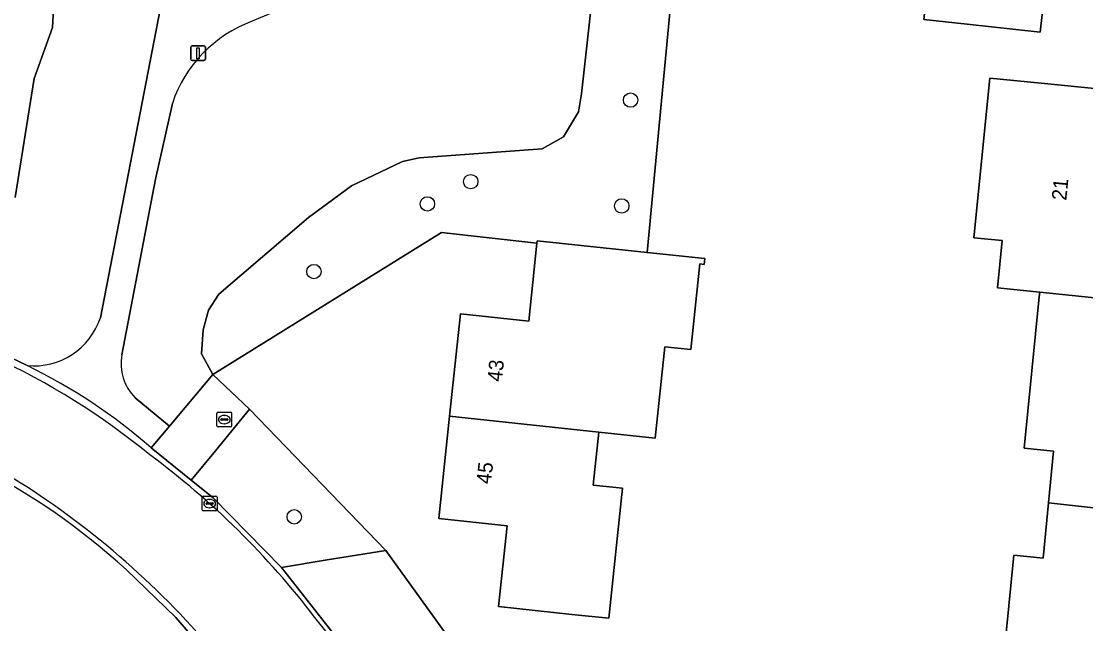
# Model space of a CAD drawing. Extents: x 162156 to 163172, y 378995 to 380779.
# Drawn here: x 162602.7 to 162675, y 380369.2 to 380410.2 of the extents above; entities that cross this region are included whole.
import ezdxf

# ---------------------------------------------------------------- set-up
doc = ezdxf.new("R2010")
doc.units = 0
for name, color, linetype in [('IMGEO_Boom', 7, 'Continuous'), ('IMGEO_Brandkraan', 7, 'Continuous'), ('IMGEO_Erf', 7, 'Continuous'), ('IMGEO_Groenvoorziening', 7, 'Continuous'), ('IMGEO_Kolk', 7, 'Continuous'), ('IMGEO_Lichtmast', 7, 'Continuous'), ('IMGEO_Naaldbos', 7, 'Continuous'), ('IMGEO_Pand', 7, 'Continuous'), ('IMGEO_Pand_nummerreeks', 7, 'Continuous'), ('IMGEO_Rijbaan_lokaal_gesloten', 7, 'Continuous'), ('IMGEO_Voetpad_halfverhard', 7, 'Continuous'), ('IMGEO_Voetpad_open', 7, 'Continuous')]:
    doc.layers.add(name, color=color, linetype=linetype)

msp = doc.modelspace()

# ---------------------------------------------------------------- linework, layer by layer
at = {"layer": 'IMGEO_Boom'}
for centre in [(162644.127, 380404.816), (162633.269, 380399.279), (162630.325, 380397.767), (162643.527, 380397.627), (162622.618, 380393.17), (162621.282, 380376.512)]:
    msp.add_circle(centre, 0.489, dxfattribs=at)
at = {"layer": 'IMGEO_Brandkraan'}
for p, q in [((162616.031, 380382.688), (162616.031, 380383.54)), ((162616.106, 380383.614), (162616.958, 380383.614)), ((162616.333, 380383.157), (162616.731, 380383.157)), ((162616.519, 380383.394), (162616.544, 380383.394)), ((162617.032, 380383.54), (162617.032, 380382.688)), ((162616.958, 380382.614), (162616.106, 380382.614)), ((162616.29, 380383.108), (162616.29, 380383.12)), ((162616.728, 380383.071), (162616.33, 380383.071)), ((162616.542, 380382.834), (162616.517, 380382.834)), ((162616.774, 380383.12), (162616.774, 380383.108))]:
    msp.add_line(p, q, dxfattribs=at)
for points in [[(162616.031, 380382.688), (162616.031, 380383.54)], [(162616.106, 380383.614), (162616.958, 380383.614)], [(162617.032, 380383.54), (162617.032, 380382.688)], [(162616.958, 380382.614), (162616.106, 380382.614)]]:
    msp.add_lwpolyline(points, dxfattribs=at)
for centre, radius, start, end in [((162616.108, 380383.538), 0.0765, 91.55205, 178.44795), ((162616.108, 380383.538), 0.0765, 91.55205, 178.44795), ((162616.33, 380383.117), 0.0403, 85.87752, 175.75265), ((162616.735, 380383.119), 0.0386, 1.73085, 96.63898), ((162616.956, 380383.538), 0.0765, 1.55205, 88.44795), ((162616.956, 380383.538), 0.0765, 1.55205, 88.44795), ((162616.108, 380382.69), 0.0765, 181.55205, 268.44795), ((162616.108, 380382.69), 0.0765, 181.55205, 268.44795), ((162616.327, 380383.107), 0.0366, 178.93798, 274.71019), ((162616.731, 380383.114), 0.043, 264.86636, 352.45326), ((162616.956, 380382.69), 0.0765, 271.55205, 358.44795), ((162616.956, 380382.69), 0.0765, 271.55205, 358.44795)]:
    msp.add_arc(centre, radius, start, end, dxfattribs=at)
for centre, major_axis, ratio, start_param, end_param in [((162616.518, 380383.114), (-0.387, 0.002), 0.722429, 4.712389, 7.853982), ((162616.543, 380383.114), (-0.39, 0.002), 0.717154, 1.570796, 4.712389)]:
    msp.add_ellipse(centre, major_axis=major_axis, ratio=ratio, start_param=start_param, end_param=end_param, dxfattribs=at)
at = {"layer": 'IMGEO_Erf'}
msp.add_lwpolyline([(162664.053, 380410.294), (162664.435, 380413.763), (162662.403, 380413.987), (162663.051, 380419.867), (162663.601, 380424.868), (162672.065, 380423.935), (162671.259, 380416.618), (162672.73, 380416.456), (162671.955, 380409.424), (162666.986, 380409.971)], close=True, dxfattribs=at)
for points in [[(162647.636, 380419.636), (162645.264, 380394.472), (162649.174, 380394.058), (162649.132, 380393.66), (162648.834, 380393.692), (162648.218, 380387.874), (162646.445, 380388.062), (162645.788, 380381.851), (162641.965, 380382.263), (162641.585, 380378.669), (162643.576, 380378.459), (162642.64, 380369.62), (162640.132, 380369.885), (162635.159, 380370.411), (162635.739, 380375.896), (162631.1, 380376.387), (162631.837, 380383.346), (162632.572, 380390.295), (162637.21, 380389.804), (162637.77, 380395.09), (162631.285, 380395.813), (162615.756, 380386.185), (162618.248, 380383.818), (162627.512, 380374.217), (162632.3, 380367.569)], [(162676.623, 380362.843), (162671.648, 380363.336), (162669.135, 380363.585), (162670.157, 380373.909), (162672.142, 380373.712), (162672.513, 380377.454), (162672.862, 380380.979), (162670.872, 380381.176), (162671.89, 380391.451), (162671.922, 380391.769), (162669.046, 380392.065), (162669.364, 380395.28), (162667.452, 380395.47), (162668.526, 380406.308), (162672.02, 380405.962), (162676.995, 380405.469)]]:
    msp.add_lwpolyline(points, dxfattribs=at)
at = {"layer": 'IMGEO_Groenvoorziening'}
for points in [[(162608.113, 380390.033), (162612.31, 380411.702), (162612.649, 380415.381), (162606.454, 380453.915)], [(162602.326, 380398.21), (162603.622, 380406.286), (162604.872, 380409.745), (162605.531, 380422.292), (162605.407, 380427.194), (162604.714, 380430.684), (162602.988, 380436.915), (162602.687, 380441.016), (162602.976, 380442.629), (162602.821, 380443.822), (162601.801, 380446.131)], [(162601.801, 380446.131), (162602.821, 380443.822), (162602.976, 380442.629), (162602.687, 380441.016), (162602.988, 380436.915), (162604.714, 380430.684), (162605.407, 380427.194), (162605.531, 380422.292), (162604.872, 380409.745), (162603.622, 380406.286), (162602.326, 380398.21)], [(162610.474, 380384.602), (162612.802, 380382.672), (162615.756, 380386.185), (162614.98, 380387.571), (162615.095, 380389.221), (162615.463, 380390.555), (162616.161, 380391.646), (162622.243, 380396.84), (162625.176, 380398.998), (162628.642, 380400.636), (162629.759, 380400.89), (162638.112, 380401.5), (162639.572, 380402.312), (162640.601, 380404.014), (162640.804, 380405.233), (162642.619, 380421.799), (162639.241, 380419.667), (162632.786, 380416.179), (162618.417, 380410.171)], [(162642.619, 380421.799), (162640.804, 380405.233), (162640.601, 380404.014), (162639.572, 380402.312), (162638.112, 380401.5), (162629.759, 380400.89), (162628.642, 380400.636), (162625.176, 380398.998), (162622.243, 380396.84), (162616.161, 380391.646), (162615.463, 380390.555), (162615.095, 380389.221), (162614.98, 380387.571), (162615.756, 380386.185), (162631.285, 380395.813), (162637.77, 380395.09), (162637.788, 380395.263), (162645.264, 380394.472), (162647.636, 380419.636)], [(162613.004, 380404.597), (162611.857, 380399.44), (162609.579, 380387.506)], [(162600.149, 380388.214), (162603.133, 380386.785)]]:
    msp.add_lwpolyline(points, dxfattribs=at)
msp.add_lwpolyline([(162615.925, 380381.003), (162614.28, 380379.01), (162615.787, 380377.796), (162620.408, 380373.079), (162623.53, 380373.579), (162627.512, 380374.217), (162618.248, 380383.818)], close=True, dxfattribs=at)
for centre, radius, start, end in [((162621.577, 380401.687), 9.054, 110.42978, 161.24929), ((162603.589, 380391.528), 4.764, 264.50702, 341.71847), ((162612.771, 380386.9), 3.249, 169.24454, 225.0136)]:
    msp.add_arc(centre, radius, start, end, dxfattribs=at)
at = {"layer": 'IMGEO_Kolk'}
for p, q in [((162615.036, 380376.983), (162615.036, 380377.835)), ((162615.111, 380377.909), (162615.963, 380377.909)), ((162615.295, 380377.403), (162615.295, 380377.415)), ((162615.733, 380377.366), (162615.335, 380377.366)), ((162615.338, 380377.452), (162615.736, 380377.452)), ((162615.524, 380377.689), (162615.549, 380377.689)), ((162615.779, 380377.415), (162615.779, 380377.403)), ((162616.037, 380377.835), (162616.037, 380376.983)), ((162615.963, 380376.909), (162615.111, 380376.909)), ((162615.547, 380377.129), (162615.522, 380377.129))]:
    msp.add_line(p, q, dxfattribs=at)
for points in [[(162615.036, 380376.983), (162615.036, 380377.835)], [(162615.111, 380377.909), (162615.963, 380377.909)], [(162616.037, 380377.835), (162616.037, 380376.983)], [(162615.963, 380376.909), (162615.111, 380376.909)]]:
    msp.add_lwpolyline(points, dxfattribs=at)
for centre, radius, start, end in [((162615.113, 380377.833), 0.0765, 91.55205, 178.44795), ((162615.113, 380377.833), 0.0765, 91.55205, 178.44795), ((162615.335, 380377.412), 0.0403, 85.87752, 175.75265), ((162615.332, 380377.402), 0.0366, 178.93798, 274.71019), ((162615.736, 380377.409), 0.043, 264.86636, 352.45326), ((162615.74, 380377.414), 0.0386, 1.73085, 96.63898), ((162615.961, 380377.833), 0.0765, 1.55205, 88.44795), ((162615.961, 380377.833), 0.0765, 1.55205, 88.44795), ((162615.113, 380376.985), 0.0765, 181.55205, 268.44795), ((162615.113, 380376.985), 0.0765, 181.55205, 268.44795), ((162615.961, 380376.985), 0.0765, 271.55205, 358.44795), ((162615.961, 380376.985), 0.0765, 271.55205, 358.44795)]:
    msp.add_arc(centre, radius, start, end, dxfattribs=at)
for centre, major_axis, ratio, start_param, end_param in [((162615.523, 380377.409), (-0.387, 0.002), 0.722429, 4.712389, 7.853982), ((162615.548, 380377.409), (-0.39, 0.002), 0.717154, 1.570796, 4.712389)]:
    msp.add_ellipse(centre, major_axis=major_axis, ratio=ratio, start_param=start_param, end_param=end_param, dxfattribs=at)
at = {"layer": 'IMGEO_Lichtmast'}
for p, q in [((162614.355, 380408.503), (162615.145, 380408.503)), ((162615.145, 380408.503), (162614.355, 380408.503)), ((162614.255, 380407.603), (162614.255, 380408.403)), ((162614.255, 380408.403), (162614.255, 380407.603)), ((162615.245, 380408.403), (162615.245, 380407.603)), ((162615.245, 380407.603), (162615.245, 380408.403)), ((162615.145, 380407.503), (162614.355, 380407.503)), ((162614.355, 380407.503), (162615.145, 380407.503))]:
    msp.add_line(p, q, dxfattribs=at)
msp.add_lwpolyline([(162614.675, 380408.378), (162614.825, 380408.378), (162614.825, 380407.628), (162614.675, 380407.628), (162614.675, 380408.378)], dxfattribs=at)
for centre, start, end in [((162614.355, 380408.403), 90, 180), ((162614.355, 380408.403), 90, 180), ((162615.145, 380408.403), 0, 90), ((162615.145, 380408.403), 360, 90), ((162614.355, 380407.603), 180, 270), ((162614.355, 380407.603), 180, 270), ((162615.145, 380407.603), 270, 0), ((162615.145, 380407.603), 270, 0)]:
    msp.add_arc(centre, 0.1, start, end, dxfattribs=at)
at = {"layer": 'IMGEO_Naaldbos'}
msp.add_lwpolyline([(162617.159, 380362.954), (162616.988, 380365.303), (162613.229, 380369.661), (162609.857, 380372.928)], dxfattribs=at)
msp.add_arc((162579.125, 380339.41), 45.474, 47.48366, 78.4686, dxfattribs=at)
at = {"layer": 'IMGEO_Pand'}
for points in [[(162666.986, 380409.971), (162671.955, 380409.424), (162672.73, 380416.456), (162671.259, 380416.618), (162672.065, 380423.935), (162663.601, 380424.868), (162663.051, 380419.867), (162662.403, 380413.987), (162664.435, 380413.763), (162664.053, 380410.294)], [(162676.995, 380405.469), (162672.02, 380405.962), (162668.526, 380406.308), (162667.452, 380395.47), (162669.364, 380395.28), (162669.046, 380392.065), (162671.922, 380391.769), (162676.975, 380391.25), (162677.649, 380398.046), (162676.273, 380398.182)], [(162648.834, 380393.692), (162649.132, 380393.66), (162649.174, 380394.058), (162645.264, 380394.472), (162637.788, 380395.263), (162637.77, 380395.09), (162637.21, 380389.804), (162632.572, 380390.295), (162631.837, 380383.346), (162641.965, 380382.263), (162645.788, 380381.851), (162646.445, 380388.062), (162648.218, 380387.874)], [(162679.438, 380390.881), (162676.963, 380391.126), (162676.975, 380391.25), (162671.922, 380391.769), (162671.89, 380391.451), (162670.872, 380381.176), (162672.862, 380380.979), (162672.513, 380377.454), (162682.706, 380376.334), (162683.395, 380383.289), (162678.732, 380383.751)], [(162631.837, 380383.346), (162631.1, 380376.387), (162635.739, 380375.896), (162635.159, 380370.411), (162640.132, 380369.885), (162642.64, 380369.62), (162643.576, 380378.459), (162641.585, 380378.669), (162641.965, 380382.263)], [(162682.706, 380376.334), (162672.513, 380377.454), (162672.142, 380373.712), (162670.157, 380373.909), (162669.135, 380363.585), (162671.648, 380363.336), (162676.623, 380362.843), (162677.312, 380369.791), (162682.012, 380369.325)]]:
    msp.add_lwpolyline(points, close=True, dxfattribs=at)
at = {"layer": 'IMGEO_Rijbaan_lokaal_gesloten'}
for points in [[(162603.133, 380386.785), (162600.149, 380388.214), (162597.075, 380389.437), (162593.564, 380390.548), (162589.003, 380391.571), (162578.389, 380392.965), (162570.507, 380393.999), (162555.664, 380395.948), (162547.782, 380396.983), (162530.926, 380399.196), (162527.098, 380399.699), (162522.161, 380400.351), (162522.113, 380400.03), (162541.537, 380397.415), (162588.854, 380391.194)], [(162625.408, 380366.729), (162620.408, 380373.079), (162615.787, 380377.796), (162614.28, 380379.01), (162611.565, 380381.197)], [(162609.857, 380372.928), (162613.229, 380369.661), (162616.988, 380365.303), (162619.115, 380362.472), (162619.409, 380362.676)]]:
    msp.add_lwpolyline(points, dxfattribs=at)
for centre, radius, start, end in [((162579.816, 380341.992), 50.025, 50.73885, 79.59175), ((162579.816, 380341.992), 50.025, 50.73885, 79.59175), ((162586.422, 380352.414), 38.218, 48.86226, 64.0718), ((162579.125, 380339.41), 45.474, 47.48366, 78.4686), ((162581.125, 380344.105), 40.858, 55.1636, 79.35316), ((162581.125, 380344.105), 40.858, 55.1636, 79.35316), ((162577.911, 380335.48), 56.336, 37.37238, 53.43082), ((162577.911, 380335.48), 56.336, 37.37238, 53.43082), ((162572.012, 380330.389), 57.323, 37.33599, 55.51814), ((162572.012, 380330.389), 57.323, 37.33599, 55.51814), ((162579.31, 380334.234), 56.01, 24.58124, 39.25461), ((162579.31, 380334.234), 56.01, 24.58124, 39.25461)]:
    msp.add_arc(centre, radius, start, end, dxfattribs=at)
at = {"layer": 'IMGEO_Voetpad_halfverhard'}
for points in [[(162606.454, 380453.915), (162612.649, 380415.381), (162612.31, 380411.702), (162608.113, 380390.033)], [(162609.579, 380387.506), (162611.857, 380399.44), (162613.004, 380404.597)], [(162611.565, 380381.197), (162612.802, 380382.672), (162610.474, 380384.602)]]:
    msp.add_lwpolyline(points, dxfattribs=at)
for centre, radius, start, end in [((162621.577, 380401.687), 9.054, 110.42978, 161.24929), ((162603.589, 380391.528), 4.764, 264.50702, 341.71847), ((162612.771, 380386.9), 3.249, 169.24454, 225.0136), ((162586.422, 380352.414), 38.218, 48.86226, 64.0718)]:
    msp.add_arc(centre, radius, start, end, dxfattribs=at)
at = {"layer": 'IMGEO_Voetpad_open'}
for points in [[(162611.565, 380381.197), (162614.28, 380379.01), (162615.925, 380381.003), (162618.248, 380383.818), (162615.756, 380386.185), (162612.802, 380382.672)], [(162628.15, 380367.063), (162632.3, 380367.569), (162627.512, 380374.217), (162623.53, 380373.579), (162620.408, 380373.079), (162625.408, 380366.729)]]:
    msp.add_lwpolyline(points, close=True, dxfattribs=at)

# ---------------------------------------------------------------- texts
at = {"layer": 'IMGEO_Pand_nummerreeks'}
for s, rotation, p in [('21', 84.33939, (162673.72, 380397.969)), ('43', 83.96124, (162635.38, 380385.652)), ('45', 83.9584, (162634.643, 380378.698))]:
    msp.add_text(s, height=1, rotation=rotation, dxfattribs=at).set_placement(p)

doc.saveas('drawing.dxf')
